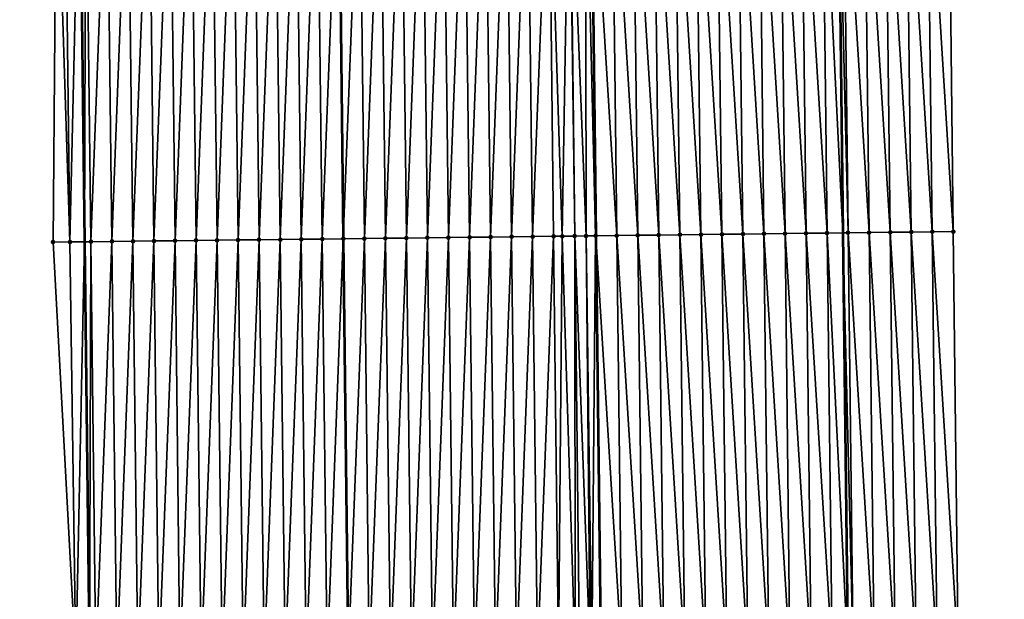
# Model space of a CAD drawing. Header units: feet. Extents: x 2007189 to 2022806, y 818621 to 837694.
# Tile 448 of 656: x 2011342 to 2011389, y 829930 to 829957. Entities that reach past the tile are written whole.
import ezdxf

# ---------------------------------------------------------------- set-up
doc = ezdxf.new("R2010")
doc.units = ezdxf.units.FT
doc.header["$MEASUREMENT"] = 0
for name, color, linetype, lineweight in [('EP_Travel Lane', 172, 'Continuous', 53), ('Road Shots', 141, 'Continuous', 100), ('Road X-Section', 40, 'Continuous', 13), ('STRIPING', 60, 'Continuous', 53)]:
    doc.layers.add(name, color=color, linetype=linetype, lineweight=lineweight)
doc.layers.add('I-77-MM17-21_SB-Surface-Border', color=7, linetype='Continuous')
doc.layers.add('I-77-MM17-21_SB-Surface-TIN', color=7, linetype='Continuous')

msp = doc.modelspace()

# ---------------------------------------------------------------- linework, layer by layer
at = {"layer": 'EP_Travel Lane'}
for points in [[(2011344.186968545, 830046.8779336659, 322.9936721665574), (2011344.42293212, 830026.8797631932, 322.8613588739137), (2011344.658897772, 830006.8814166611, 322.7549636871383), (2011344.89486232, 829986.883163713, 322.6347683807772), (2011345.130824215, 829966.8851356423, 322.4814640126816), (2011345.366787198, 829946.8870153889, 322.3417379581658), (2011345.602749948, 829926.8889147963, 322.1991160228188), (2011345.83871371, 829906.8907284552, 322.0691247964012), (2011346.074677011, 829886.892581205, 321.933375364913), (2011346.310638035, 829866.8946269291, 321.7692008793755), (2011346.54660245, 829846.8963853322, 321.6473641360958), (2011346.754368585, 829826.9299064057, 321.5254912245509), (2011346.958830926, 829806.9311855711, 321.4260639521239), (2011347.163291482, 829786.9326392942, 321.2980716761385), (2011347.367752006, 829766.9340962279, 321.1695711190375), (2011347.572211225, 829746.9356807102, 321.0201643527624), (2011347.77667085, 829726.9372255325, 320.8772647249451), (2011347.981133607, 829706.9384640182, 320.784511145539)], [(2011380.241656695, 830047.3009899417, 323.3412285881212), (2011380.477620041, 830027.3026715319, 323.2306781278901), (2011380.713577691, 830007.3048359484, 323.0490168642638), (2011380.94953903, 829987.3066876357, 322.9134300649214), (2011381.185502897, 829967.3083250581, 322.8093950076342), (2011381.4214631, 829947.3102730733, 322.6596097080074), (2011381.657425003, 829927.3120769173, 322.5310607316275), (2011381.893387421, 829907.3138371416, 322.4089369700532), (2011382.129347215, 829887.3158198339, 322.2540437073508), (2011382.365305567, 829867.3179246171, 322.0811663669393), (2011382.601269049, 829847.3195947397, 321.9723051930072), (2011382.810627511, 829827.3011654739, 321.8192629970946), (2011383.016571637, 829807.3026398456, 321.6904037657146), (2011383.222518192, 829787.3038783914, 321.6001354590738), (2011383.428462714, 829767.3053143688, 321.4775486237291), (2011383.634405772, 829747.3068924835, 321.3317232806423), (2011383.840350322, 829727.3083257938, 321.2095833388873), (2011384.046294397, 829707.3098052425, 321.0798829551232)]]:
    msp.add_polyline3d(points, dxfattribs=at)
at = {"layer": 'I-77-MM17-21_SB-Surface-Border', "color": 3, "linetype": 'Continuous', "lineweight": -3}
for points in [[(2011385.490305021, 830047.3641058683, 323.1665361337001), (2011384.726341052, 830027.3537825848, 323.0864021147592), (2011385.962227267, 830007.3679550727, 322.873852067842), (2011385.198261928, 829987.357747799, 322.7766552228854), (2011386.434153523, 829967.3714643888, 322.6312596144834), (2011386.670114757, 829947.3733795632, 322.486312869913), (2011386.906077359, 829927.3751788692, 322.3584334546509), (2011387.142040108, 829907.3769655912, 322.2324076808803), (2011387.378000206, 829887.3789770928, 322.0732719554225), (2011387.613959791, 829867.3810319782, 321.9077456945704), (2011387.849922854, 829847.382792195, 321.7856111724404), (2011388.060327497, 829827.356570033, 321.6411141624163), (2011388.26724246, 829807.3579339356, 321.5319738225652), (2011388.474159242, 829787.3591221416, 321.4515848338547), (2011388.681071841, 829767.360714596, 321.3050295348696), (2011388.887984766, 829747.3622754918, 321.1636675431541), (2011389.094898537, 829727.3637545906, 321.0356763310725), (2011388.301867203, 829707.3547549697, 320.9294060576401)], [(2011347.614775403, 829706.9347306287, 320.7751653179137), (2011347.147484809, 829726.9308049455, 320.8626599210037), (2011345.864138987, 829746.9182910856, 320.9738803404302), (2011344.753835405, 829766.9074934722, 321.097248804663), (2011346.501103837, 829786.925865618, 321.2853714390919), (2011345.630059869, 829806.9176569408, 321.3901583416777), (2011346.034659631, 829826.9225764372, 321.506434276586), (2011345.0812635, 829846.8794237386, 321.5990251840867), (2011344.240529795, 829866.8706059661, 321.7096060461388), (2011344.230729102, 829886.8712226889, 321.8746733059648), (2011343.382861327, 829906.8622909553, 321.9896572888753), (2011344.960706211, 829926.8814643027, 322.1806910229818), (2011343.873685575, 829946.8696913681, 322.2985306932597), (2011344.033662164, 829966.8723848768, 322.4527653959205), (2011342.288369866, 829986.8529598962, 322.5536640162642), (2011343.26540961, 830006.8652320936, 322.7170454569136), (2011342.745049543, 830026.8602885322, 322.8137895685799), (2011342.829356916, 830046.8621758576, 322.955245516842)]]:
    msp.add_polyline3d(points, dxfattribs=at)
at = {"layer": 'I-77-MM17-21_SB-Surface-TIN', "color": 128, "linetype": 'Continuous', "lineweight": -3}
for points in [[(2011378.434728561, 829967.2755339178, 322.8586204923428), (2011379.670618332, 829947.28940501, 322.6904667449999), (2011379.434658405, 829967.2873791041, 322.851724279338)], [(2011379.434658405, 829967.2873791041, 322.851724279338), (2011380.670547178, 829947.3013348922, 322.6710947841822), (2011380.434587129, 829967.2993192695, 322.8308376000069)], [(2011379.434658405, 829967.2873791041, 322.851724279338), (2011379.670618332, 829947.28940501, 322.6904667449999), (2011380.670547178, 829947.3013348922, 322.6710947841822)], [(2011380.434587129, 829967.2993192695, 322.8308376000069), (2011381.4214631, 829947.3102730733, 322.6596097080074), (2011381.185502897, 829967.3083250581, 322.8093950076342)], [(2011380.434587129, 829967.2993192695, 322.8308376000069), (2011380.670547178, 829947.3013348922, 322.6710947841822), (2011381.4214631, 829947.3102730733, 322.6596097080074)], [(2011381.434515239, 829967.3113114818, 322.8022843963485), (2011381.185502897, 829967.3083250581, 322.8093950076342), (2011381.67047635, 829947.3132370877, 322.6558011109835)], [(2011381.67047635, 829947.3132370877, 322.6558011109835), (2011381.185502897, 829967.3083250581, 322.8093950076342), (2011381.4214631, 829947.3102730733, 322.6596097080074)], [(2011381.434515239, 829967.3113114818, 322.8022843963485), (2011382.670404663, 829947.3252119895, 322.6297977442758), (2011382.434443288, 829967.3233087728, 322.7729831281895)], [(2011381.434515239, 829967.3113114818, 322.8022843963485), (2011381.67047635, 829947.3132370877, 322.6558011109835), (2011382.670404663, 829947.3252119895, 322.6297977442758)], [(2011382.434443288, 829967.3233087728, 322.7729831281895), (2011383.670332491, 829947.337228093, 322.5977253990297), (2011383.434371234, 829967.3353148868, 322.7423822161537)], [(2011382.434443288, 829967.3233087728, 322.7729831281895), (2011382.670404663, 829947.3252119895, 322.6297977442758), (2011383.670332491, 829947.337228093, 322.5977253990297)], [(2011383.434371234, 829967.3353148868, 322.7423822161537), (2011384.670260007, 829947.3492706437, 322.5617573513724), (2011384.434298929, 829967.3473422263, 322.7086547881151)], [(2011383.434371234, 829967.3353148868, 322.7423822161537), (2011383.670332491, 829947.337228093, 322.5977253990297), (2011384.670260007, 829947.3492706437, 322.5617573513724)], [(2011384.434298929, 829967.3473422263, 322.7086547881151), (2011385.670186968, 829947.361360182, 322.5188680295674), (2011385.434226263, 829967.3594001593, 322.670420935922)], [(2011384.434298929, 829967.3473422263, 322.7086547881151), (2011384.670260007, 829947.3492706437, 322.5617573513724), (2011385.670186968, 829947.361360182, 322.5188680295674)], [(2011385.434226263, 829967.3594001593, 322.670420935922), (2011386.670114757, 829947.3733795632, 322.486312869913), (2011386.434153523, 829967.3714643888, 322.6312596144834)], [(2011385.434226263, 829967.3594001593, 322.670420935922), (2011385.670186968, 829947.361360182, 322.5188680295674), (2011386.670114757, 829947.3733795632, 322.486312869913)], [(2011344.033662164, 829966.8723848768, 322.4527653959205), (2011343.873685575, 829946.8696913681, 322.2985306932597), (2011344.673024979, 829946.8789593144, 322.3226272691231)], [(2011344.033662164, 829966.8723848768, 322.4527653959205), (2011344.673024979, 829946.8789593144, 322.3226272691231), (2011344.437063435, 829966.8770703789, 322.4637092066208)], [(2011344.437063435, 829966.8770703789, 322.4637092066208), (2011344.673024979, 829946.8789593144, 322.3226272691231), (2011345.130824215, 829966.8851356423, 322.4814640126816)], [(2011344.673024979, 829946.8789593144, 322.3226272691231), (2011345.366787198, 829946.8870153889, 322.3417379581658), (2011345.130824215, 829966.8851356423, 322.4814640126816)], [(2011345.436995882, 829966.8886950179, 322.4892995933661), (2011345.130824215, 829966.8851356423, 322.4814640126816), (2011345.366787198, 829946.8870153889, 322.3417379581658)], [(2011345.436995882, 829966.8886950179, 322.4892995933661), (2011345.366787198, 829946.8870153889, 322.3417379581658), (2011345.672957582, 829946.8905706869, 322.3501718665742)], [(2011345.436995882, 829966.8886950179, 322.4892995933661), (2011345.672957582, 829946.8905706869, 322.3501718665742), (2011346.436928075, 829966.9003411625, 322.511722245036)], [(2011346.436928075, 829966.9003411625, 322.511722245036), (2011345.672957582, 829946.8905706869, 322.3501718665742), (2011346.672889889, 829946.9022071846, 322.3740154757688)], [(2011346.436928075, 829966.9003411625, 322.511722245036), (2011346.672889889, 829946.9022071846, 322.3740154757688), (2011347.43686008, 829966.9120032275, 322.5317997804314)], [(2011347.43686008, 829966.9120032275, 322.5317997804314), (2011346.672889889, 829946.9022071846, 322.3740154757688), (2011347.672821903, 829946.9138684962, 322.3942040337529)], [(2011347.43686008, 829966.9120032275, 322.5317997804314), (2011347.672821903, 829946.9138684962, 322.3942040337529), (2011348.436792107, 829966.923663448, 322.5521490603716)], [(2011348.436792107, 829966.923663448, 322.5521490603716), (2011347.672821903, 829946.9138684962, 322.3942040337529), (2011348.672753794, 829946.9255402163, 322.4128594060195)], [(2011348.436792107, 829966.923663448, 322.5521490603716), (2011348.672753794, 829946.9255402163, 322.4128594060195), (2011349.436724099, 829966.935326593, 322.5720674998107)], [(2011349.436724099, 829966.935326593, 322.5720674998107), (2011348.672753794, 829946.9255402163, 322.4128594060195), (2011349.672685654, 829946.9372145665, 322.4311273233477)], [(2011349.436724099, 829966.935326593, 322.5720674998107), (2011349.672685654, 829946.9372145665, 322.4311273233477), (2011350.436656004, 829966.9469971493, 322.5908942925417)], [(2011350.436656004, 829966.9469971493, 322.5908942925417), (2011349.672685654, 829946.9372145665, 322.4311273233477), (2011350.67261755, 829946.9488859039, 322.4498390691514)], [(2011350.436656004, 829966.9469971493, 322.5908942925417), (2011350.67261755, 829946.9488859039, 322.4498390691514), (2011351.43658783, 829966.9586743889, 322.6087366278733)], [(2011351.43658783, 829966.9586743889, 322.6087366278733), (2011350.67261755, 829946.9488859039, 322.4498390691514), (2011351.672549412, 829946.9605600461, 322.4681376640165)], [(2011351.43658783, 829966.9586743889, 322.6087366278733), (2011351.672549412, 829946.9605600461, 322.4681376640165), (2011352.436519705, 829966.970347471, 322.6271913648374)], [(2011352.436519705, 829966.970347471, 322.6271913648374), (2011351.672549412, 829946.9605600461, 322.4681376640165), (2011352.6724813, 829946.9722320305, 322.4867540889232)], [(2011352.436519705, 829966.970347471, 322.6271913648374), (2011352.6724813, 829946.9722320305, 322.4867540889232), (2011353.436451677, 829966.9820123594, 322.6468530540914)], [(2011353.436451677, 829966.9820123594, 322.6468530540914), (2011352.6724813, 829946.9722320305, 322.4867540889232), (2011353.672413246, 829946.983899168, 322.5060844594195)], [(2011353.436451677, 829966.9820123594, 322.6468530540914), (2011353.672413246, 829946.983899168, 322.5060844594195), (2011354.436383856, 829966.9936597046, 322.6690988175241)], [(2011354.436383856, 829966.9936597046, 322.6690988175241), (2011353.672413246, 829946.983899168, 322.5060844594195), (2011354.672345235, 829946.9955625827, 322.5259631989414)], [(2011354.436383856, 829966.9936597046, 322.6690988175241), (2011354.672345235, 829946.9955625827, 322.5259631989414), (2011355.436316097, 829967.0053017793, 322.6921209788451)], [(2011355.436316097, 829967.0053017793, 322.6921209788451), (2011354.672345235, 829946.9955625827, 322.5259631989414), (2011355.672277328, 829947.0072172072, 322.5471367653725)], [(2011355.436316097, 829967.0053017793, 322.6921209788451), (2011355.672277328, 829947.0072172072, 322.5471367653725), (2011356.436248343, 829967.0169434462, 322.7152031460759)], [(2011356.436248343, 829967.0169434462, 322.7152031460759), (2011355.672277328, 829947.0072172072, 322.5471367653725), (2011356.672209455, 829947.018868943, 322.568735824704)], [(2011356.436248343, 829967.0169434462, 322.7152031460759), (2011356.672209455, 829947.018868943, 322.568735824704), (2011357.436180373, 829967.0286033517, 322.7355988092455)], [(2011357.436180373, 829967.0286033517, 322.7355988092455), (2011356.672209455, 829947.018868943, 322.568735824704), (2011357.67214151, 829947.0305267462, 322.5894411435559)], [(2011357.436180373, 829967.0286033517, 322.7355988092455), (2011357.67214151, 829947.0305267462, 322.5894411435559), (2011357.437429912, 829967.0286179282, 322.7356234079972)], [(2011358.436112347, 829967.0402680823, 322.7552837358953), (2011357.437429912, 829967.0286179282, 322.7356234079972), (2011357.673391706, 829947.0305413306, 322.5894657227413)], [(2011357.67214151, 829947.0305267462, 322.5894411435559), (2011357.673391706, 829947.0305413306, 322.5894657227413), (2011357.437429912, 829967.0286179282, 322.7356234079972)], [(2011358.436112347, 829967.0402680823, 322.7552837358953), (2011357.673391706, 829947.0305413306, 322.5894657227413), (2011358.672073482, 829947.0421916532, 322.6091000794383)], [(2011358.436112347, 829967.0402680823, 322.7552837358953), (2011358.672073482, 829947.0421916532, 322.6091000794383), (2011359.436044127, 829967.051949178, 322.772558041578)], [(2011359.436044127, 829967.051949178, 322.772558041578), (2011358.672073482, 829947.0421916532, 322.6091000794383), (2011359.672005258, 829947.0538731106, 322.6263211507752)], [(2011359.436044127, 829967.051949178, 322.772558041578), (2011359.672005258, 829947.0538731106, 322.6263211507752), (2011360.435975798, 829967.0636395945, 322.788459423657)], [(2011360.435975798, 829967.0636395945, 322.788459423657), (2011359.672005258, 829947.0538731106, 322.6263211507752), (2011360.671936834, 829947.0655715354, 322.6410428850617)], [(2011360.435975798, 829967.0636395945, 322.788459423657), (2011360.671936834, 829947.0655715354, 322.6410428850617), (2011361.435907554, 829967.0753227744, 322.8054267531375)], [(2011361.435907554, 829967.0753227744, 322.8054267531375), (2011360.671936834, 829947.0655715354, 322.6410428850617), (2011361.671868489, 829947.077263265, 322.6567508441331)], [(2011361.435907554, 829967.0753227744, 322.8054267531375), (2011361.671868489, 829947.077263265, 322.6567508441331), (2011362.435839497, 829967.086990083, 322.8247319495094)], [(2011362.435839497, 829967.086990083, 322.8247319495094), (2011361.671868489, 829947.077263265, 322.6567508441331), (2011362.671800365, 829947.0889362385, 322.6752215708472)], [(2011362.435839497, 829967.086990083, 322.8247319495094), (2011362.671800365, 829947.0889362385, 322.6752215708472), (2011363.435771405, 829967.0986603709, 322.8435982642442)], [(2011363.435771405, 829967.0986603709, 322.8435982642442), (2011362.671800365, 829947.0889362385, 322.6752215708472), (2011363.671732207, 829947.1006121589, 322.6932582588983)], [(2011363.435771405, 829967.0986603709, 322.8435982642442), (2011363.671732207, 829947.1006121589, 322.6932582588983), (2011364.435703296, 829967.1103320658, 322.8622573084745)], [(2011364.435703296, 829967.1103320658, 322.8622573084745), (2011363.671732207, 829947.1006121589, 322.6932582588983), (2011364.67166397, 829947.112294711, 322.7103180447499)], [(2011364.435703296, 829967.1103320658, 322.8622573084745), (2011364.67166397, 829947.112294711, 322.7103180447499), (2011365.435635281, 829967.121995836, 322.8820837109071)], [(2011365.435635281, 829967.121995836, 322.8820837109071), (2011364.67166397, 829947.112294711, 322.7103180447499), (2011365.671595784, 829947.1239730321, 322.7280010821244)], [(2011365.435635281, 829967.121995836, 322.8820837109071), (2011365.671595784, 829947.1239730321, 322.7280010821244), (2011366.435567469, 829967.1336424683, 322.9044345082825)], [(2011366.435567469, 829967.1336424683, 322.9044345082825), (2011365.671595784, 829947.1239730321, 322.7280010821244), (2011366.671527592, 829947.1356517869, 322.7456202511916)], [(2011366.435567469, 829967.1336424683, 322.9044345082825), (2011366.671527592, 829947.1356517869, 322.7456202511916), (2011367.435499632, 829967.1452911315, 322.9264861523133)], [(2011367.435499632, 829967.1452911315, 322.9264861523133), (2011366.671527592, 829947.1356517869, 322.7456202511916), (2011367.671459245, 829947.1473436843, 322.7613034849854)], [(2011367.435499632, 829967.1452911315, 322.9264861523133), (2011368.082037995, 829947.152150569, 322.7668429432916), (2011368.408481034, 829967.1566517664, 322.9441239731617)], [(2011367.435499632, 829967.1452911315, 322.9264861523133), (2011367.671459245, 829947.1473436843, 322.7613034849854), (2011368.082037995, 829947.152150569, 322.7668429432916)], [(2011368.408481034, 829967.1566517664, 322.9441239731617), (2011368.082037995, 829947.152150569, 322.7668429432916), (2011368.671390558, 829947.1590644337, 322.7727368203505)], [(2011368.408481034, 829967.1566517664, 322.9441239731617), (2011368.671390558, 829947.1590644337, 322.7727368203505), (2011368.435431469, 829967.1569674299, 322.9444671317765)], [(2011368.435431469, 829967.1569674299, 322.9444671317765), (2011369.211388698, 829947.16541298, 322.7761234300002), (2011369.181380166, 829967.1657245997, 322.9510093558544)], [(2011368.435431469, 829967.1569674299, 322.9444671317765), (2011368.671390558, 829947.1590644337, 322.7727368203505), (2011369.211388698, 829947.16541298, 322.7761234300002)], [(2011369.181380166, 829967.1657245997, 322.9510093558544), (2011369.663833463, 829947.1707456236, 322.7769832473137), (2011369.427172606, 829967.1686226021, 322.9513259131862)], [(2011369.181380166, 829967.1657245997, 322.9510093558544), (2011369.211388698, 829947.16541298, 322.7761234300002), (2011369.663833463, 829947.1707456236, 322.7769832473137)], [(2011369.427172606, 829967.1686226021, 322.9513259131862), (2011369.663833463, 829947.1707456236, 322.7769832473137), (2011369.435354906, 829967.1687192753, 322.9513069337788)], [(2011370.435292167, 829967.1805723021, 322.9432688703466), (2011369.435354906, 829967.1687192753, 322.9513069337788), (2011370.671251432, 829947.1826543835, 322.7737366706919)], [(2011370.671251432, 829947.1826543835, 322.7737366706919), (2011369.435354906, 829967.1687192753, 322.9513069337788), (2011369.671313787, 829947.1708339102, 322.7769795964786)], [(2011369.663833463, 829947.1707456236, 322.7769832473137), (2011369.671313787, 829947.1708339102, 322.7769795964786), (2011369.435354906, 829967.1687192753, 322.9513069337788)], [(2011370.435292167, 829967.1805723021, 322.9432688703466), (2011371.671181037, 829947.194519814, 322.7638584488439), (2011371.435221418, 829967.1924677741, 322.9289655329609)], [(2011370.435292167, 829967.1805723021, 322.9432688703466), (2011370.671251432, 829947.1826543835, 322.7737366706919), (2011371.671181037, 829947.194519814, 322.7638584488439)], [(2011371.435221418, 829967.1924677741, 322.9289655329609), (2011372.671110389, 829947.2064067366, 322.7508144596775), (2011372.435150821, 829967.2043503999, 322.916554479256)], [(2011371.435221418, 829967.1924677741, 322.9289655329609), (2011371.671181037, 829947.194519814, 322.7638584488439), (2011372.671110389, 829947.2064067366, 322.7508144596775)], [(2011372.435150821, 829967.2043503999, 322.916554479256), (2011373.671039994, 829947.218272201, 322.7409312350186), (2011373.435080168, 829967.2162376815, 322.9034575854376)], [(2011372.435150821, 829967.2043503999, 322.916554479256), (2011372.671110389, 829947.2064067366, 322.7508144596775), (2011373.671039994, 829947.218272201, 322.7409312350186)], [(2011373.435080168, 829967.2162376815, 322.9034575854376), (2011374.670969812, 829947.2301196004, 322.7337090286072), (2011374.435009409, 829967.2281340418, 322.8890234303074)], [(2011373.435080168, 829967.2162376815, 322.9034575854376), (2011373.671039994, 829947.218272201, 322.7409312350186), (2011374.670969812, 829947.2301196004, 322.7337090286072)], [(2011374.435009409, 829967.2281340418, 322.8890234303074), (2011375.670899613, 829947.2419685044, 322.7262651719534), (2011375.434939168, 829967.2399864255, 322.8810669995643)], [(2011374.435009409, 829967.2281340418, 322.8890234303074), (2011374.670969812, 829947.2301196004, 322.7337090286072), (2011375.670899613, 829947.2419685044, 322.7262651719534)], [(2011375.434939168, 829967.2399864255, 322.8810669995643), (2011376.670829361, 829947.2538218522, 322.718166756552), (2011376.434868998, 829967.2518328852, 322.8739831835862)], [(2011375.434939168, 829967.2399864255, 322.8810669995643), (2011375.670899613, 829947.2419685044, 322.7262651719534), (2011376.670829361, 829947.2538218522, 322.718166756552)], [(2011376.434868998, 829967.2518328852, 322.8739831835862), (2011377.670759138, 829947.265672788, 322.7104236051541), (2011377.434798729, 829967.2636876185, 322.8656806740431)], [(2011376.434868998, 829967.2518328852, 322.8739831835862), (2011376.670829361, 829947.2538218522, 322.718166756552), (2011377.670759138, 829947.265672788, 322.7104236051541)], [(2011377.434798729, 829967.2636876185, 322.8656806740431), (2011378.670688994, 829947.2775169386, 322.7036799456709), (2011378.434728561, 829967.2755339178, 322.8586204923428)], [(2011377.434798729, 829967.2636876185, 322.8656806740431), (2011377.670759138, 829947.265672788, 322.7104236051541), (2011378.670688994, 829947.2775169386, 322.7036799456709)], [(2011378.434728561, 829967.2755339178, 322.8586204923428), (2011378.670688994, 829947.2775169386, 322.7036799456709), (2011379.670618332, 829947.28940501, 322.6904667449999)], [(2011368.696331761, 829927.1581653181, 322.6755711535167), (2011368.671390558, 829947.1590644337, 322.7727368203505), (2011368.082037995, 829947.152150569, 322.7668429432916)], [(2011369.402092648, 829927.1664512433, 322.6816805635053), (2011369.211388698, 829947.16541298, 322.7761234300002), (2011368.671390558, 829947.1590644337, 322.7727368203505)], [(2011368.696331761, 829927.1581653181, 322.6755711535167), (2011368.907355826, 829927.1606376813, 322.6781558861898), (2011368.671390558, 829947.1590644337, 322.7727368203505)], [(2011368.907355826, 829927.1606376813, 322.6781558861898), (2011369.402092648, 829927.1664512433, 322.6816805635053), (2011368.671390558, 829947.1590644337, 322.7727368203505)], [(2011369.48789621, 829927.1674627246, 322.6818176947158), (2011369.663833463, 829947.1707456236, 322.7769832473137), (2011369.211388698, 829947.16541298, 322.7761234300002)], [(2011369.402092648, 829927.1664512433, 322.6816805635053), (2011369.48789621, 829927.1674627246, 322.6818176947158), (2011369.211388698, 829947.16541298, 322.7761234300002)], [(2011369.48789621, 829927.1674627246, 322.6818176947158), (2011369.907278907, 829927.1724197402, 322.68054525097), (2011369.663833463, 829947.1707456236, 322.7769832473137)], [(2011369.663833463, 829947.1707456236, 322.7769832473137), (2011369.907278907, 829927.1724197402, 322.68054525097), (2011369.671313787, 829947.1708339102, 322.7769795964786)], [(2011370.907216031, 829927.1842843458, 322.6708016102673), (2011370.671251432, 829947.1826543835, 322.7737366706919), (2011369.671313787, 829947.1708339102, 322.7769795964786)], [(2011370.907216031, 829927.1842843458, 322.6708016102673), (2011369.671313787, 829947.1708339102, 322.7769795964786), (2011369.907278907, 829927.1724197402, 322.68054525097)], [(2011371.907145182, 829927.1961882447, 322.6552570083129), (2011371.671181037, 829947.194519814, 322.7638584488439), (2011370.671251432, 829947.1826543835, 322.7737366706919)], [(2011370.907216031, 829927.1842843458, 322.6708016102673), (2011371.907145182, 829927.1961882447, 322.6552570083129), (2011370.671251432, 829947.1826543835, 322.7737366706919)], [(2011372.90707447, 829927.2080806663, 322.6414030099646), (2011372.671110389, 829947.2064067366, 322.7508144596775), (2011371.671181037, 829947.194519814, 322.7638584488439)], [(2011371.907145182, 829927.1961882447, 322.6552570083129), (2011372.90707447, 829927.2080806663, 322.6414030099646), (2011371.671181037, 829947.194519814, 322.7638584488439)], [(2011373.907003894, 829927.219961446, 322.6292638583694), (2011373.671039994, 829947.218272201, 322.7409312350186), (2011372.671110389, 829947.2064067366, 322.7508144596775)], [(2011372.90707447, 829927.2080806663, 322.6414030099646), (2011373.907003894, 829927.219961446, 322.6292638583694), (2011372.671110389, 829947.2064067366, 322.7508144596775)], [(2011374.906933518, 829927.2318253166, 322.6196154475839), (2011374.670969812, 829947.2301196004, 322.7337090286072), (2011373.671039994, 829947.218272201, 322.7409312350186)], [(2011373.907003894, 829927.219961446, 322.6292638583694), (2011374.906933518, 829927.2318253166, 322.6196154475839), (2011373.671039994, 829947.218272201, 322.7409312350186)], [(2011375.906863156, 829927.2436880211, 322.6101387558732), (2011375.670899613, 829947.2419685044, 322.7262651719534), (2011374.670969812, 829947.2301196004, 322.7337090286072)], [(2011374.906933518, 829927.2318253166, 322.6196154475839), (2011375.906863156, 829927.2436880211, 322.6101387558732), (2011374.670969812, 829947.2301196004, 322.7337090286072)], [(2011376.906793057, 829927.2555283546, 322.6039573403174), (2011376.670829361, 829947.2538218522, 322.718166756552), (2011375.670899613, 829947.2419685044, 322.7262651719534)], [(2011375.906863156, 829927.2436880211, 322.6101387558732), (2011376.906793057, 829927.2555283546, 322.6039573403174), (2011375.670899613, 829947.2419685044, 322.7262651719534)], [(2011377.906722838, 829927.2673788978, 322.5962720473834), (2011377.670759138, 829947.265672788, 322.7104236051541), (2011376.670829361, 829947.2538218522, 322.718166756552)], [(2011376.906793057, 829927.2555283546, 322.6039573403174), (2011377.906722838, 829927.2673788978, 322.5962720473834), (2011376.670829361, 829947.2538218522, 322.718166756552)], [(2011378.906652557, 829927.279234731, 322.587807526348), (2011378.670688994, 829947.2775169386, 322.7036799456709), (2011377.670759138, 829947.265672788, 322.7104236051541)], [(2011377.906722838, 829927.2673788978, 322.5962720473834), (2011378.906652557, 829927.279234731, 322.587807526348), (2011377.670759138, 829947.265672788, 322.7104236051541)], [(2011379.90658166, 829927.2911427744, 322.5716524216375), (2011379.670618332, 829947.28940501, 322.6904667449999), (2011378.670688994, 829947.2775169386, 322.7036799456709)], [(2011378.906652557, 829927.279234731, 322.587807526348), (2011379.90658166, 829927.2911427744, 322.5716524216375), (2011378.670688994, 829947.2775169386, 322.7036799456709)], [(2011380.906509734, 829927.3031380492, 322.5426481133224), (2011380.670547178, 829947.3013348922, 322.6710947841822), (2011379.670618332, 829947.28940501, 322.6904667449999)], [(2011379.90658166, 829927.2911427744, 322.5716524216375), (2011380.906509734, 829927.3031380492, 322.5426481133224), (2011379.670618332, 829947.28940501, 322.6904667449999)], [(2011380.670547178, 829947.3013348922, 322.6710947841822), (2011381.657425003, 829927.3120769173, 322.5310607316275), (2011381.4214631, 829947.3102730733, 322.6596097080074)], [(2011380.906509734, 829927.3031380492, 322.5426481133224), (2011381.657425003, 829927.3120769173, 322.5310607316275), (2011380.670547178, 829947.3013348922, 322.6710947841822)], [(2011381.906438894, 829927.3150411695, 322.5272181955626), (2011381.67047635, 829947.3132370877, 322.6558011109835), (2011381.4214631, 829947.3102730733, 322.6596097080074)], [(2011381.906438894, 829927.3150411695, 322.5272181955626), (2011381.4214631, 829947.3102730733, 322.6596097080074), (2011381.657425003, 829927.3120769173, 322.5310607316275)], [(2011382.906366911, 829927.3270412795, 322.4975016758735), (2011382.670404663, 829947.3252119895, 322.6297977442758), (2011381.67047635, 829947.3132370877, 322.6558011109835)], [(2011381.906438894, 829927.3150411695, 322.5272181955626), (2011382.906366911, 829927.3270412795, 322.4975016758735), (2011381.67047635, 829947.3132370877, 322.6558011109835)], [(2011383.90629508, 829927.3390284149, 322.4696963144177), (2011383.670332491, 829947.337228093, 322.5977253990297), (2011382.670404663, 829947.3252119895, 322.6297977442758)], [(2011382.906366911, 829927.3270412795, 322.4975016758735), (2011383.90629508, 829927.3390284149, 322.4696963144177), (2011382.670404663, 829947.3252119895, 322.6297977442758)], [(2011384.90622268, 829927.3510638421, 322.4347775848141), (2011384.670260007, 829947.3492706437, 322.5617573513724), (2011383.670332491, 829947.337228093, 322.5977253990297)], [(2011383.90629508, 829927.3390284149, 322.4696963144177), (2011384.90622268, 829927.3510638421, 322.4347775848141), (2011383.670332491, 829947.337228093, 322.5977253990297)], [(2011385.906149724, 829927.3631463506, 322.3929237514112), (2011385.670186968, 829947.361360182, 322.5188680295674), (2011384.670260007, 829947.3492706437, 322.5617573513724)], [(2011384.90622268, 829927.3510638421, 322.4347775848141), (2011385.906149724, 829927.3631463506, 322.3929237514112), (2011384.670260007, 829947.3492706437, 322.5617573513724)], [(2011386.906077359, 829927.3751788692, 322.3584334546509), (2011386.670114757, 829947.3733795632, 322.486312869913), (2011385.670186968, 829947.361360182, 322.5188680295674)], [(2011385.906149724, 829927.3631463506, 322.3929237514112), (2011386.906077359, 829927.3751788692, 322.3584334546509), (2011385.670186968, 829947.361360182, 322.5188680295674)], [(2011344.960706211, 829926.8814643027, 322.1806910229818), (2011344.673024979, 829946.8789593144, 322.3226272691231), (2011343.873685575, 829946.8696913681, 322.2985306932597)], [(2011344.960706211, 829926.8814643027, 322.1806910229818), (2011345.366787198, 829946.8870153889, 322.3417379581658), (2011344.673024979, 829946.8789593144, 322.3226272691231)], [(2011344.960706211, 829926.8814643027, 322.1806910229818), (2011345.602749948, 829926.8889147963, 322.1991160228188), (2011345.366787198, 829946.8870153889, 322.3417379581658)], [(2011345.672957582, 829946.8905706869, 322.3501718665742), (2011345.366787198, 829946.8870153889, 322.3417379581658), (2011345.602749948, 829926.8889147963, 322.1991160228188)], [(2011345.908919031, 829926.8924676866, 322.2079022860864), (2011345.672957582, 829946.8905706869, 322.3501718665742), (2011345.602749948, 829926.8889147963, 322.1991160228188)], [(2011345.908919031, 829926.8924676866, 322.2079022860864), (2011346.672889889, 829946.9022071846, 322.3740154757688), (2011345.672957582, 829946.8905706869, 322.3501718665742)], [(2011345.908919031, 829926.8924676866, 322.2079022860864), (2011346.9088516, 829926.9040818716, 322.2350325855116), (2011346.672889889, 829946.9022071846, 322.3740154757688)], [(2011346.9088516, 829926.9040818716, 322.2350325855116), (2011347.672821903, 829946.9138684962, 322.3942040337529), (2011346.672889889, 829946.9022071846, 322.3740154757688)], [(2011346.9088516, 829926.9040818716, 322.2350325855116), (2011347.908783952, 829926.9157146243, 322.2594278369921), (2011347.672821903, 829946.9138684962, 322.3942040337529)], [(2011347.908783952, 829926.9157146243, 322.2594278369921), (2011348.672753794, 829946.9255402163, 322.4128594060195), (2011347.672821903, 829946.9138684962, 322.3942040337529)], [(2011347.908783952, 829926.9157146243, 322.2594278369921), (2011348.908716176, 829926.9273581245, 322.2822399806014), (2011348.672753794, 829946.9255402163, 322.4128594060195)], [(2011348.908716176, 829926.9273581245, 322.2822399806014), (2011349.672685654, 829946.9372145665, 322.4311273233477), (2011348.672753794, 829946.9255402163, 322.4128594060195)], [(2011348.908716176, 829926.9273581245, 322.2822399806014), (2011349.90864826, 829926.9390134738, 322.3033067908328), (2011349.672685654, 829946.9372145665, 322.4311273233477)], [(2011349.90864826, 829926.9390134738, 322.3033067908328), (2011350.67261755, 829946.9488859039, 322.4498390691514), (2011349.672685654, 829946.9372145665, 322.4311273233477)], [(2011349.90864826, 829926.9390134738, 322.3033067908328), (2011350.90858023, 829926.9506784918, 322.3229493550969), (2011350.67261755, 829946.9488859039, 322.4498390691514)], [(2011350.90858023, 829926.9506784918, 322.3229493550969), (2011351.672549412, 829946.9605600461, 322.4681376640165), (2011350.67261755, 829946.9488859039, 322.4498390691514)], [(2011350.90858023, 829926.9506784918, 322.3229493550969), (2011351.908512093, 829926.9623526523, 322.3412452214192), (2011351.672549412, 829946.9605600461, 322.4681376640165)], [(2011351.908512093, 829926.9623526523, 322.3412452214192), (2011352.6724813, 829946.9722320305, 322.4867540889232), (2011351.672549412, 829946.9605600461, 322.4681376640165)], [(2011351.908512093, 829926.9623526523, 322.3412452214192), (2011352.908443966, 829926.9740259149, 322.3596733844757), (2011352.6724813, 829946.9722320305, 322.4867540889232)], [(2011352.908443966, 829926.9740259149, 322.3596733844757), (2011353.672413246, 829946.983899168, 322.5060844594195), (2011352.6724813, 829946.9722320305, 322.4867540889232)], [(2011352.908443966, 829926.9740259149, 322.3596733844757), (2011353.908375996, 829926.9856858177, 322.3800694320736), (2011353.672413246, 829946.983899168, 322.5060844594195)], [(2011353.908375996, 829926.9856858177, 322.3800694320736), (2011354.672345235, 829946.9955625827, 322.5259631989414), (2011353.672413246, 829946.983899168, 322.5060844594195)], [(2011353.908375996, 829926.9856858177, 322.3800694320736), (2011354.908308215, 829926.997329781, 322.402813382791), (2011354.672345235, 829946.9955625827, 322.5259631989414)], [(2011354.908308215, 829926.997329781, 322.402813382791), (2011355.672277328, 829947.0072172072, 322.5471367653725), (2011354.672345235, 829946.9955625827, 322.5259631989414)], [(2011354.908308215, 829926.997329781, 322.402813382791), (2011355.908240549, 829927.0089639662, 322.4269976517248), (2011355.672277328, 829947.0072172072, 322.5471367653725)], [(2011355.908240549, 829927.0089639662, 322.4269976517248), (2011356.672209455, 829947.018868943, 322.568735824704), (2011355.672277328, 829947.0072172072, 322.5471367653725)], [(2011355.908240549, 829927.0089639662, 322.4269976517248), (2011356.908172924, 829927.0205946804, 322.4516931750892), (2011356.672209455, 829947.018868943, 322.568735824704)], [(2011356.908172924, 829927.0205946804, 322.4516931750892), (2011357.67214151, 829947.0305267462, 322.5894411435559), (2011356.672209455, 829947.018868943, 322.568735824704)], [(2011356.908172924, 829927.0205946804, 322.4516931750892), (2011357.908105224, 829927.0322317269, 322.4754559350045), (2011357.67214151, 829947.0305267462, 322.5894411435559)], [(2011357.908105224, 829927.0322317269, 322.4754559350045), (2011357.673391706, 829947.0305413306, 322.5894657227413), (2011357.67214151, 829947.0305267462, 322.5894411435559)], [(2011358.672073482, 829947.0421916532, 322.6091000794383), (2011357.673391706, 829947.0305413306, 322.5894657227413), (2011357.909356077, 829927.0322463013, 322.4754831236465)], [(2011357.908105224, 829927.0322317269, 322.4754559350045), (2011357.909356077, 829927.0322463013, 322.4754831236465), (2011357.673391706, 829947.0305413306, 322.5894657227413)], [(2011358.908037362, 829927.0438825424, 322.4971905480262), (2011358.672073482, 829947.0421916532, 322.6091000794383), (2011357.909356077, 829927.0322463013, 322.4754831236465)], [(2011358.908037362, 829927.0438825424, 322.4971905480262), (2011359.672005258, 829947.0538731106, 322.6263211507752), (2011358.672073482, 829947.0421916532, 322.6091000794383)], [(2011358.908037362, 829927.0438825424, 322.4971905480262), (2011359.907969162, 829927.05556197, 322.5147106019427), (2011359.672005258, 829947.0538731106, 322.6263211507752)], [(2011359.907969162, 829927.05556197, 322.5147106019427), (2011360.671936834, 829947.0655715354, 322.6410428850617), (2011359.672005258, 829947.0538731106, 322.6263211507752)], [(2011359.907969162, 829927.05556197, 322.5147106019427), (2011360.907900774, 829927.0672573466, 322.5298813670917), (2011360.671936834, 829947.0655715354, 322.6410428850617)], [(2011360.907900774, 829927.0672573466, 322.5298813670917), (2011361.671868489, 829947.077263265, 322.6567508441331), (2011360.671936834, 829947.0655715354, 322.6410428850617)], [(2011360.907900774, 829927.0672573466, 322.5298813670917), (2011361.907832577, 829927.0789365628, 322.5474325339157), (2011361.671868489, 829947.077263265, 322.6567508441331)], [(2011361.907832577, 829927.0789365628, 322.5474325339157), (2011362.671800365, 829947.0889362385, 322.6752215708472), (2011361.671868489, 829947.077263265, 322.6567508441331)], [(2011361.907832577, 829927.0789365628, 322.5474325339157), (2011362.907764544, 829927.0906018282, 322.5670386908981), (2011362.671800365, 829947.0889362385, 322.6752215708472)], [(2011362.907764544, 829927.0906018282, 322.5670386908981), (2011363.671732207, 829947.1006121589, 322.6932582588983), (2011362.671800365, 829947.0889362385, 322.6752215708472)], [(2011362.907764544, 829927.0906018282, 322.5670386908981), (2011363.907696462, 829927.1022713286, 322.5860209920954), (2011363.671732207, 829947.1006121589, 322.6932582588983)], [(2011363.907696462, 829927.1022713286, 322.5860209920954), (2011364.67166397, 829947.112294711, 322.7103180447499), (2011363.671732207, 829947.1006121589, 322.6932582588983)], [(2011363.907696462, 829927.1022713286, 322.5860209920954), (2011364.907628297, 829927.1139478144, 322.6039743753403), (2011364.67166397, 829947.112294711, 322.7103180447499)], [(2011364.907628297, 829927.1139478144, 322.6039743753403), (2011365.671595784, 829947.1239730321, 322.7280010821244), (2011364.67166397, 829947.112294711, 322.7103180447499)], [(2011364.907628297, 829927.1139478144, 322.6039743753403), (2011365.907560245, 829927.1256147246, 322.6233382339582), (2011365.671595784, 829947.1239730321, 322.7280010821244)], [(2011365.907560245, 829927.1256147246, 322.6233382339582), (2011366.671527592, 829947.1356517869, 322.7456202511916), (2011365.671595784, 829947.1239730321, 322.7280010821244)], [(2011365.907560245, 829927.1256147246, 322.6233382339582), (2011366.907492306, 829927.1372720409, 322.6441152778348), (2011366.671527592, 829947.1356517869, 322.7456202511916)], [(2011366.907492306, 829927.1372720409, 322.6441152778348), (2011367.671459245, 829947.1473436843, 322.7613034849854), (2011366.671527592, 829947.1356517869, 322.7456202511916)], [(2011366.907492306, 829927.1372720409, 322.6441152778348), (2011367.907424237, 829927.148940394, 322.6632665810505), (2011367.671459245, 829947.1473436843, 322.7613034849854)], [(2011367.907424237, 829927.148940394, 322.6632665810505), (2011368.082037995, 829947.152150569, 322.7668429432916), (2011367.671459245, 829947.1473436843, 322.7613034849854)], [(2011367.907424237, 829927.148940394, 322.6632665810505), (2011368.696331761, 829927.1581653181, 322.6755711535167), (2011368.082037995, 829947.152150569, 322.7668429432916)]]:
    msp.add_3dface(points, dxfattribs=at)
at = {"layer": 'Road Shots', "lineweight": 100}
for p in [(2011368.671390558, 829947.1590644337, 322.7727368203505), (2011369.211388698, 829947.16541298, 322.7761234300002), (2011369.663833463, 829947.1707456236, 322.7769832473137), (2011369.671321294, 829947.170833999, 322.7769795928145), (2011370.671251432, 829947.1826543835, 322.7737366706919), (2011371.671181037, 829947.194519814, 322.7638584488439), (2011372.671110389, 829947.2064067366, 322.7508144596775), (2011373.671039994, 829947.218272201, 322.7409312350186), (2011374.670969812, 829947.2301196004, 322.7337090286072), (2011375.670899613, 829947.2419685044, 322.7262651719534), (2011376.670829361, 829947.2538218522, 322.718166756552), (2011377.670759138, 829947.265672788, 322.7104236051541), (2011378.670688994, 829947.2775169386, 322.7036799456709), (2011379.670618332, 829947.28940501, 322.6904667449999), (2011380.670547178, 829947.3013348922, 322.6710947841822), (2011381.67047635, 829947.3132370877, 322.6558011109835), (2011382.670404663, 829947.3252119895, 322.6297977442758), (2011383.670332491, 829947.337228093, 322.5977253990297), (2011384.670260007, 829947.3492706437, 322.5617573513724), (2011385.670186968, 829947.361360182, 322.5188680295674), (2011386.670114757, 829947.3733795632, 322.486312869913), (2011343.873685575, 829946.8696913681, 322.2985306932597), (2011344.673024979, 829946.8789593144, 322.3226272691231), (2011345.672957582, 829946.8905706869, 322.3501718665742), (2011346.672889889, 829946.9022071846, 322.3740154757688), (2011347.672821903, 829946.9138684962, 322.3942040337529), (2011348.672753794, 829946.9255402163, 322.4128594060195), (2011349.672685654, 829946.9372145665, 322.4311273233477), (2011350.67261755, 829946.9488859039, 322.4498390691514), (2011351.672549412, 829946.9605600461, 322.4681376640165), (2011352.6724813, 829946.9722320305, 322.4867540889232), (2011353.672413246, 829946.983899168, 322.5060844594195), (2011354.672345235, 829946.9955625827, 322.5259631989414), (2011355.672277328, 829947.0072172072, 322.5471367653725), (2011356.672209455, 829947.018868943, 322.568735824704), (2011357.67214151, 829947.0305267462, 322.5894411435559), (2011358.672073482, 829947.0421916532, 322.6091000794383), (2011359.672005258, 829947.0538731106, 322.6263211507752), (2011360.671936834, 829947.0655715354, 322.6410428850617), (2011361.671868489, 829947.077263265, 322.6567508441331), (2011362.671800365, 829947.0889362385, 322.6752215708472), (2011363.671732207, 829947.1006121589, 322.6932582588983), (2011364.67166397, 829947.112294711, 322.7103180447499), (2011365.671595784, 829947.1239730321, 322.7280010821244), (2011366.671527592, 829947.1356517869, 322.7456202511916), (2011367.671459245, 829947.1473436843, 322.7613034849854), (2011368.082037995, 829947.152150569, 322.7668429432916)]:
    msp.add_point(p, dxfattribs=at)
at = {"layer": 'Road X-Section', "extrusion": (-0.01179809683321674, 0.9999073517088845, 0.006789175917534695), "elevation": 806142.1348869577, "flags": 128}
msp.add_lwpolyline([(-2021038.696368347, -5150.673161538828), (-2021037.696368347, -5150.640605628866), (-2021036.696368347, -5150.597715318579), (-2021035.696368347, -5150.561746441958), (-2021034.696368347, -5150.529673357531), (-2021033.696368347, -5150.50366939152), (-2021032.696368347, -5150.488375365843), (-2021031.696368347, -5150.469002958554), (-2021030.696368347, -5150.455789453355), (-2021029.696368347, -5150.449045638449), (-2021028.696368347, -5150.441302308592), (-2021027.696368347, -5150.433203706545), (-2021026.696368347, -5150.425759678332), (-2021025.696368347, -5150.418537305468), (-2021024.696368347, -5150.408653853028), (-2021023.696368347, -5150.395609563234), (-2021022.696368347, -5150.385731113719), (-2021021.696368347, -5150.382488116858), (-2021021.688879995, -5150.382484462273), (-2021021.236403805, -5150.383344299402), (-2021020.696368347, -5150.386730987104), (-2021020.106975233, -5150.392625), (-2021019.696368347, -5150.398164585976), (-2021018.696368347, -5150.413848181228), (-2021017.696368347, -5150.431467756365), (-2021016.696368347, -5150.449151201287), (-2021015.696368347, -5150.466211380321), (-2021014.696368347, -5150.484248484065), (-2021013.696368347, -5150.502719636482), (-2021012.696368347, -5150.518427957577), (-2021011.696368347, -5150.533150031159), (-2021010.696368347, -5150.550371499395), (-2021009.696368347, -5150.570030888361), (-2021008.696368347, -5150.590736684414), (-2021007.696368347, -5150.612336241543), (-2021006.696368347, -5150.633510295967), (-2021005.696368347, -5150.65338949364), (-2021004.696368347, -5150.672720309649), (-2021003.696368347, -5150.691337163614), (-2021002.696368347, -5150.709636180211), (-2021001.696368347, -5150.728348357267), (-2021000.696368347, -5150.746616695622), (-2020999.696368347, -5150.765272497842), (-2020998.696368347, -5150.785461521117), (-2020997.696368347, -5150.809305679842), (-2020996.696368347, -5150.83685091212), (-2020995.896975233, -5150.860948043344)], dxfattribs=at)
at = {"layer": 'STRIPING'}
for points in [[(2011356.493578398, 830047.0212918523, 323.26611613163), (2011356.729541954, 830027.023065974, 323.1419544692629), (2011356.96550565, 830007.0248281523, 323.0195450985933), (2011357.2014679, 829987.0267129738, 322.8790635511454), (2011357.437429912, 829967.0286179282, 322.7356234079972), (2011357.673391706, 829947.0305413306, 322.5894657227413), (2011357.909356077, 829927.0322463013, 322.4754831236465), (2011358.14531857, 829907.0341104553, 322.3380527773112), (2011358.381280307, 829887.0360386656, 322.1911868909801), (2011358.617241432, 829867.0380187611, 322.036678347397), (2011358.853205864, 829847.0397186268, 321.9234545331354), (2011359.062364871, 829827.0557301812, 321.7742582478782), (2011359.268298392, 829807.0571715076, 321.6507881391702), (2011359.47423113, 829787.0586889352, 321.5148646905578), (2011359.680163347, 829767.0602568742, 321.3706830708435), (2011359.886096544, 829747.0617296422, 321.2420601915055), (2011360.092030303, 829727.0631478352, 321.1223756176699), (2011360.297964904, 829707.0644842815, 321.0160757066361)], [(2011368.491506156, 830047.1613818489, 323.4834762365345), (2011368.727469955, 830027.1630796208, 323.3705514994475), (2011368.963430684, 830007.1650376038, 323.2192989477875), (2011369.199391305, 829987.1670047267, 323.0667015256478), (2011369.435354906, 829967.1687192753, 322.9513069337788), (2011369.671313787, 829947.1708339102, 322.7769795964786), (2011369.907278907, 829927.1724197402, 322.68054525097), (2011370.14324131, 829907.1742358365, 322.5501926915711), (2011370.379202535, 829887.1761517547, 322.4051363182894), (2011370.615161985, 829867.1782181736, 322.2379111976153), (2011370.851126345, 829847.1798684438, 322.1319834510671), (2011371.061250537, 829827.1786838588, 321.9693400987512), (2011371.268164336, 829807.1801604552, 321.8417584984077), (2011371.475078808, 829787.181572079, 321.7248090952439), (2011371.681993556, 829767.1829569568, 321.6122348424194), (2011371.888906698, 829747.1844970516, 321.4742637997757), (2011372.09582035, 829727.1859879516, 321.3443415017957), (2011372.302734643, 829707.1874168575, 321.2245624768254)]]:
    msp.add_polyline3d(points, dxfattribs=at)

doc.saveas('drawing.dxf')
